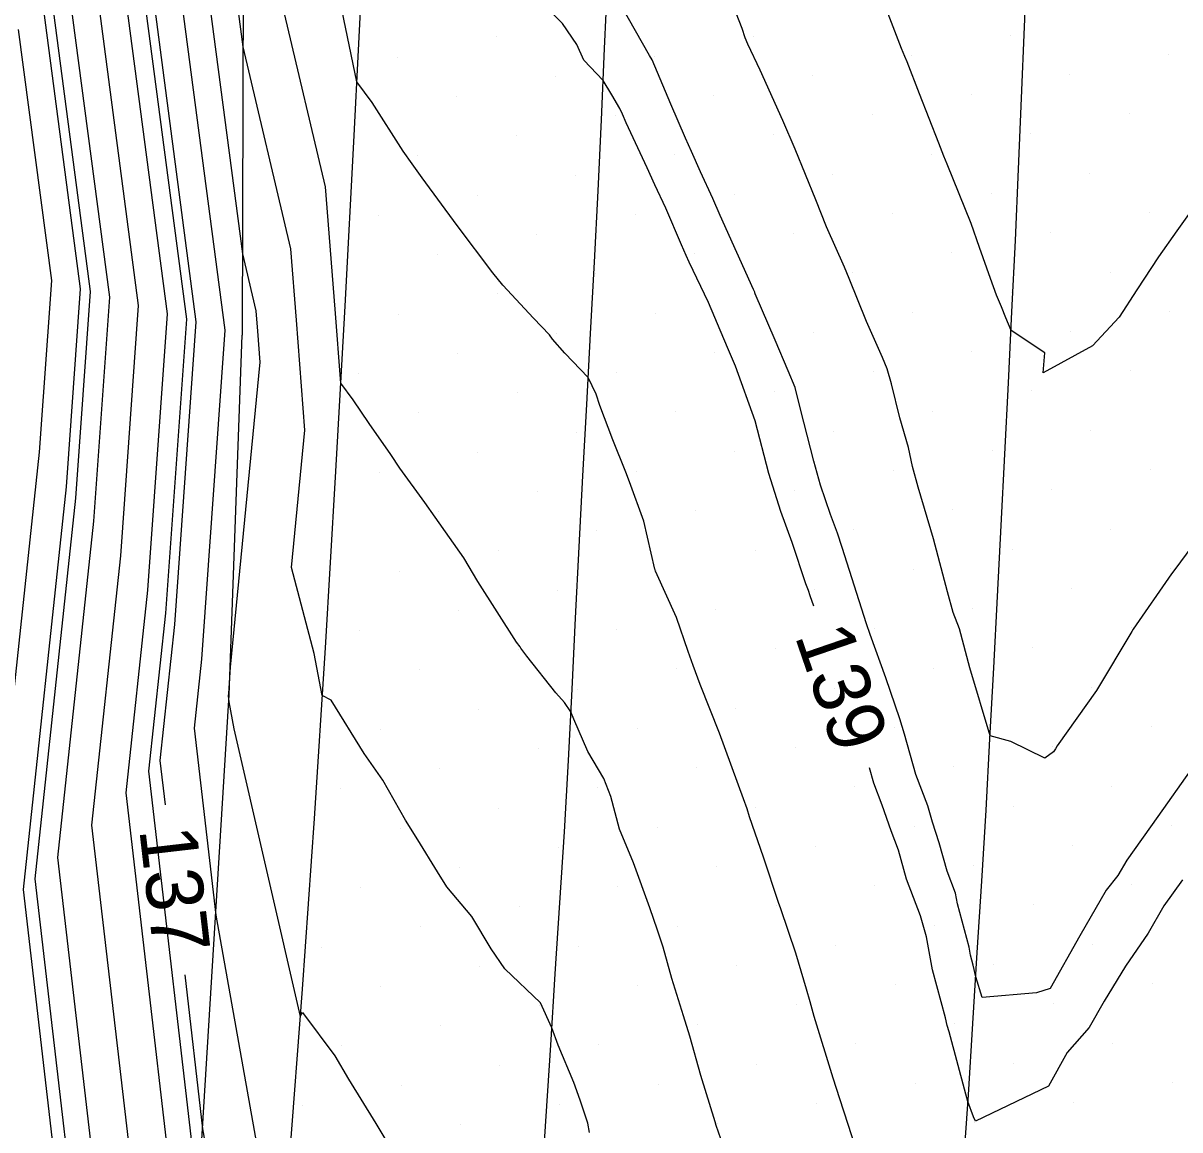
# Model space of a CAD drawing. Extents: x 2354170 to 2357230, y 866100 to 868290.
# Drawn here: x 2355317.68 to 2355358.24, y 866723.76 to 866762.57 of the extents above; entities that cross this region are included whole.
import ezdxf

# ---------------------------------------------------------------- set-up
doc = ezdxf.new("R2010")
doc.units = 0
for name, color, linetype in [('Default', 7, 'Continuous'), ('DTM Contours Minor', 7, 'Continuous'), ('Exist DTM Breakline', 7, 'Continuous'), ('Exist DTM Scan Elevation Point', 7, 'Continuous'), ('Exist Roads EOP', 7, 'Continuous'), ('PH Exist DTM Breakline', 7, 'Continuous')]:
    doc.layers.add(name, color=color, linetype=linetype)

msp = doc.modelspace()

# ---------------------------------------------------------------- linework, layer by layer
at = {"layer": 'Default'}
for points in [[(2355319.839, 866834.891), (2355319.852, 866834.326), (2355319.913, 866832.709), (2355319.915, 866832.669), (2355320.627, 866818.532), (2355321.726, 866802.686), (2355321.904, 866800.122), (2355321.563, 866791.1), (2355321.517, 866773.337), (2355321.694, 866767.616), (2355323.737, 866752.092), (2355322.982, 866741.477), (2355322.473, 866736.715), (2355322.653, 866735.162)], [(2355319.531, 866703.142), (2355319.421, 866706.742), (2355319.627, 866715.191), (2355319.642, 866715.296), (2355317.686, 866732.184), (2355319.197, 866746.316), (2355319.69, 866753.255), (2355318.354, 866763.403), (2355318.019, 866774.259), (2355318.049, 866785.607), (2355318.635, 866801.132), (2355318.526, 866802.706), (2355318.518, 866802.818)], [(2355319.453, 866800.879), (2355318.927, 866786.98), (2355318.894, 866774.029), (2355319.189, 866764.456), (2355320.702, 866752.964), (2355320.143, 866745.106), (2355318.882, 866733.317), (2355321.17, 866713.572)], [(2355320.27, 866800.627), (2355319.806, 866788.354), (2355319.768, 866773.798), (2355320.024, 866765.509), (2355321.713, 866752.673), (2355321.089, 866743.896), (2355320.079, 866734.449), (2355322.698, 866711.847)], [(2355321.087, 866800.374), (2355320.685, 866789.727), (2355320.642, 866773.568), (2355320.859, 866766.563), (2355322.725, 866752.382), (2355322.036, 866742.687), (2355321.276, 866735.582), (2355323.508, 866716.313)], [(2355323.321, 866793.847), (2355323.266, 866772.876), (2355323.363, 866769.722), (2355325.369, 866754.479), (2355325.841, 866752.48), (2355325.898, 866751.775), (2355325.98, 866750.685), (2355324.941, 866739.991), (2355324.875, 866739.057), (2355324.866, 866738.98), (2355324.891, 866738.771), (2355325.06, 866737.82), (2355327.395, 866727.737), (2355327.467, 866727.872), (2355328.608, 866726.353), (2355329.081, 866725.537), (2355330.039, 866723.985), (2355331.124, 866722.2)], [(2355322.442, 866792.473), (2355322.391, 866773.107), (2355322.528, 866768.669), (2355324.748, 866751.801), (2355323.928, 866740.267), (2355323.67, 866737.848), (2355324.43, 866731.285), (2355326.327, 866720.655)], [(2355337.534, 866723.663), (2355337.473, 866723.995), (2355337.211, 866724.803), (2355336.985, 866725.422), (2355336.443, 866726.732), (2355336.216, 866727.34), (2355335.821, 866728.214), (2355334.565, 866729.408), (2355334.091, 866730.11), (2355333.406, 866731.245), (2355332.53, 866732.28), (2355332.208, 866732.805), (2355331.515, 866733.932), (2355331.083, 866734.624), (2355330.285, 866736.021), (2355329.634, 866736.964), (2355328.475, 866738.823), (2355328.167, 866738.988), (2355327.88, 866740.468), (2355327.084, 866743.476), (2355327.552, 866748.295), (2355327.26, 866752.159), (2355327.058, 866754.657), (2355325.388, 866761.737), (2355324.198, 866770.776)], [(2355342.545, 866722.282), (2355341.98, 866723.91), (2355341.938, 866724.038), (2355341.438, 866725.664), (2355341.059, 866727.049), (2355340.838, 866727.764), (2355340.418, 866729.065), (2355340.124, 866730.165), (2355339.919, 866730.767), (2355339.651, 866731.547), (2355339.084, 866733.124), (2355338.591, 866734.309), (2355338.285, 866735.449), (2355338.041, 866736.079), (2355337.48, 866737.031), (2355336.985, 866738.167), (2355336.884, 866738.415), (2355336.66, 866738.745), (2355336.361, 866739.089), (2355335.337, 866740.374), (2355335.131, 866740.65), (2355335.104, 866740.702), (2355334.979, 866740.868), (2355333.625, 866742.996), (2355333.135, 866743.818), (2355332.119, 866745.251), (2355331.757, 866745.763), (2355330.888, 866746.968), (2355330.571, 866747.443), (2355329.811, 866748.527), (2355329.244, 866749.357), (2355328.818, 866749.948), (2355328.621, 866752.543), (2355328.275, 866756.834), (2355325.406, 866768.995)], [(2355347.063, 866722.53), (2355346.609, 866723.946), (2355346.312, 866724.853), (2355346.077, 866725.571), (2355345.41, 866727.737), (2355345.272, 866728.249), (2355345.143, 866728.69), (2355344.772, 866729.951), (2355344.243, 866731.506), (2355344.163, 866731.739), (2355343.637, 866733.328), (2355343.151, 866734.741), (2355343.062, 866735.015), (2355342.933, 866735.371), (2355342.096, 866737.677), (2355341.412, 866739.375), (2355341.174, 866740.043), (2355340.993, 866740.541), (2355340.591, 866741.728), (2355339.854, 866743.35), (2355339.836, 866743.4), (2355339.831, 866743.418), (2355339.44, 866745.102), (2355338.935, 866746.491), (2355338.812, 866746.822), (2355338.359, 866747.953), (2355337.893, 866749.158), (2355337.774, 866749.56), (2355337.493, 866750.15), (2355336.675, 866751.003), (2355336.243, 866751.485), (2355336.135, 866751.645), (2355335.572, 866752.231), (2355334.497, 866753.377), (2355334.147, 866753.813), (2355332.89, 866755.478), (2355331.665, 866757.144), (2355331.32, 866757.636), (2355330.997, 866758.082), (2355329.919, 866759.787), (2355329.376, 866760.508), (2355327.865, 866767.792)], [(2355358.831, 866756.267), (2355358.133, 866755.29), (2355357.484, 866754.381), (2355356.727, 866753.224), (2355356.111, 866752.263), (2355355.177, 866751.251), (2355353.447, 866750.303), (2355353.505, 866751.011), (2355352.318, 866751.789), (2355352.134, 866752.235), (2355351.982, 866752.621), (2355351.812, 866753.034), (2355351.595, 866753.621), (2355351.213, 866754.705), (2355350.922, 866755.549), (2355350.078, 866757.622), (2355349.959, 866757.907), (2355349.785, 866758.361), (2355349.104, 866760.097), (2355348.673, 866761.211), (2355348.589, 866761.397), (2355348.472, 866761.682), (2355347.565, 866764.066)], [(2355345.405, 866742.125), (2355345.278, 866742.487), (2355345.212, 866742.669), (2355345.124, 866742.914), (2355344.646, 866744.358), (2355344.24, 866745.448), (2355343.822, 866746.773), (2355343.345, 866748.627), (2355342.651, 866750.546), (2355342.408, 866751.118), (2355342.246, 866751.496), (2355341.709, 866752.78), (2355341.032, 866754.192), (2355340.929, 866754.425), (2355340.759, 866754.795), (2355340.212, 866756.083), (2355339.827, 866756.902), (2355339.561, 866757.497), (2355338.821, 866759.074), (2355338.688, 866759.381), (2355338.603, 866759.583), (2355338.321, 866760.053), (2355338.014, 866760.562), (2355337.34, 866761.269), (2355337.088, 866761.824), (2355336.586, 866762.561), (2355335.385, 866763.78)], [(2355359.36, 866745.169), (2355358.03, 866743.368), (2355357.946, 866743.255), (2355356.601, 866741.316), (2355356.552, 866741.242), (2355355.316, 866739.169), (2355353.93, 866737.228), (2355353.872, 866737.126), (2355353.805, 866737.013), (2355353.506, 866736.8), (2355352.31, 866737.379), (2355351.582, 866737.581), (2355350.87, 866739.962), (2355350.51, 866741.333), (2355350.29, 866741.899), (2355350.094, 866742.624), (2355349.595, 866744.481), (2355349.066, 866746.301), (2355348.86, 866747.02), (2355348.717, 866747.684), (2355348.414, 866748.734), (2355348.131, 866749.918), (2355347.97, 866750.447), (2355347.81, 866750.845), (2355347.247, 866752.104), (2355346.644, 866753.613), (2355346.473, 866754.012), (2355345.852, 866755.428), (2355345.474, 866756.375), (2355344.75, 866758.149), (2355344.313, 866759.152), (2355343.525, 866760.917), (2355343.094, 866761.84), (2355342.995, 866762.062), (2355342.884, 866762.382), (2355342.359, 866763.737)], [(2355316.236, 866663.8), (2355317.798, 866685.403), (2355318.24, 866689.266), (2355318.255, 866689.894), (2355317.798, 866704.792), (2355318.093, 866716.87), (2355318.114, 866717.02), (2355316.489, 866731.051), (2355318.25, 866747.525), (2355318.678, 866753.545), (2355317.519, 866762.35)], [(2355358.327, 866732.527), (2355357.677, 866731.611), (2355357.127, 866730.663), (2355356.336, 866729.501), (2355355.586, 866728.269), (2355355.052, 866727.353), (2355354.286, 866726.477), (2355353.631, 866725.295), (2355351.073, 866724.061), (2355350.996, 866724.214), (2355350.806, 866724.756), (2355350.731, 866725.013), (2355350.153, 866727.201), (2355350.079, 866727.424), (2355350.016, 866727.687), (2355349.563, 866729.37), (2355349.358, 866730.53), (2355349.138, 866731.266), (2355348.657, 866732.547), (2355348.367, 866733.563), (2355348.117, 866734.241), (2355347.797, 866735.151), (2355347.505, 866735.92), (2355347.353, 866736.45)], [(2355323.343, 866729.202), (2355323.969, 866723.799), (2355325.156, 866717.147)]]:
    msp.add_lwpolyline(points, dxfattribs=at)
at = {"layer": 'DTM Contours Minor'}
for points in [[(2355314.895, 866894.262), (2355315.108, 866889.287), (2355315.119, 866889.115), (2355315.275, 866880.887), (2355316.318, 866861.986), (2355316.331, 866861.214), (2355316.625, 866853.034), (2355317.045, 866833.773), (2355317.084, 866832.738), (2355317.087, 866832.683), (2355318.083, 866812.944), (2355318.793, 866802.704), (2355318.908, 866801.047), (2355318.342, 866786.065), (2355318.311, 866774.182), (2355318.633, 866763.754), (2355320.027, 866753.158), (2355319.512, 866745.912), (2355318.085, 866732.561), (2355320.151, 866714.721), (2355320.138, 866714.631), (2355319.962, 866707.392), (2355320.351, 866694.691)], [(2355321.231, 866773.218), (2355321.415, 866767.265), (2355323.399, 866752.188), (2355322.667, 866741.88), (2355322.074, 866736.337), (2355323.816, 866721.304)], [(2355337.534, 866723.663), (2355337.473, 866723.995), (2355337.211, 866724.803), (2355336.985, 866725.422), (2355336.443, 866726.732), (2355336.216, 866727.34), (2355335.821, 866728.214), (2355334.565, 866729.408), (2355334.091, 866730.11), (2355333.406, 866731.245), (2355332.53, 866732.28), (2355332.208, 866732.805), (2355331.515, 866733.932), (2355331.083, 866734.624), (2355330.285, 866736.021), (2355329.634, 866736.964), (2355328.475, 866738.823), (2355328.167, 866738.988), (2355327.88, 866740.468), (2355327.084, 866743.476), (2355327.552, 866748.295), (2355327.26, 866752.159), (2355327.058, 866754.657), (2355325.388, 866761.737), (2355324.198, 866770.776)], [(2355358.627, 866736.381), (2355357.469, 866734.747), (2355356.382, 866733.217), (2355356.058, 866732.682), (2355355.657, 866732.168), (2355354.735, 866730.56), (2355353.69, 866728.72), (2355353.215, 866728.569), (2355351.304, 866728.406), (2355351.08, 866729.129), (2355350.991, 866729.537), (2355350.895, 866729.891), (2355350.847, 866730.166), (2355350.439, 866731.692), (2355350.37, 866732.059), (2355350.078, 866732.836), (2355349.795, 866733.829), (2355349.565, 866734.55), (2355349.4, 866735.124), (2355348.983, 866736.221), (2355348.579, 866737.631), (2355348.42, 866738.174), (2355347.924, 866739.613), (2355347.382, 866741.136), (2355347.253, 866741.506), (2355346.401, 866744.184), (2355346.236, 866744.682), (2355345.991, 866745.338), (2355345.638, 866746.364), (2355345.405, 866747.209), (2355344.935, 866749.034), (2355344.749, 866749.791), (2355344.505, 866750.38), (2355344.05, 866751.453), (2355343.351, 866753.08), (2355343.328, 866753.133), (2355343.287, 866753.226), (2355342.114, 866755.829), (2355341.864, 866756.42), (2355341.425, 866757.352), (2355341.111, 866758.071), (2355340.905, 866758.532), (2355340.387, 866759.727), (2355339.731, 866761.287), (2355339.638, 866761.441), (2355338.172, 866764.043)]]:
    msp.add_lwpolyline(points, dxfattribs=at)
at = {"layer": 'Exist DTM Breakline'}
for points in [[(2355350.646, 866722.5), (2355350.822, 866724.994), (2355350.978, 866727.489), (2355351.133, 866729.984), (2355351.288, 866732.479), (2355351.442, 866734.975), (2355351.576, 866737.471), (2355351.71, 866739.967), (2355351.843, 866742.464), (2355351.976, 866744.96), (2355352.101, 866747.457), (2355352.226, 866749.954), (2355352.351, 866752.451), (2355352.474, 866754.948), (2355352.579, 866757.446), (2355352.685, 866759.943), (2355352.791, 866762.441), (2355352.895, 866764.939)], [(2355335.853, 866721.742), (2355336.016, 866724.236), (2355336.177, 866726.731), (2355336.337, 866729.226), (2355336.497, 866731.721), (2355336.657, 866734.216), (2355336.799, 866736.712), (2355336.924, 866739.209), (2355337.049, 866741.706), (2355337.173, 866744.202), (2355337.304, 866746.699), (2355337.44, 866749.195), (2355337.577, 866751.692), (2355337.714, 866754.188), (2355337.839, 866756.685), (2355337.952, 866759.182), (2355338.065, 866761.68), (2355338.178, 866764.177)]]:
    msp.add_lwpolyline(points, dxfattribs=at)
at = {"layer": 'Exist DTM Scan Elevation Point'}
for p, q in [((2355334.266, 866762.089), (2355334.266, 866762.089)), ((2355343.279, 866762.12), (2355343.279, 866762.12)), ((2355352.293, 866762.152), (2355352.293, 866762.152)), ((2355330.801, 866761.383), (2355330.801, 866761.383)), ((2355339.815, 866761.415), (2355339.815, 866761.415)), ((2355348.829, 866761.446), (2355348.829, 866761.446)), ((2355357.843, 866761.478), (2355357.843, 866761.478)), ((2355336.351, 866760.709), (2355336.351, 866760.709)), ((2355345.364, 866760.741), (2355345.364, 866760.741)), ((2355354.378, 866760.773), (2355354.378, 866760.773)), ((2355332.886, 866760.004), (2355332.886, 866760.004)), ((2355341.9, 866760.035), (2355341.9, 866760.035)), ((2355350.914, 866760.067), (2355350.914, 866760.067)), ((2355338.436, 866759.33), (2355338.436, 866759.33)), ((2355347.449, 866759.361), (2355347.449, 866759.361)), ((2355356.463, 866759.393), (2355356.463, 866759.393)), ((2355343.985, 866758.656), (2355343.985, 866758.656)), ((2355352.999, 866758.688), (2355352.999, 866758.688)), ((2355334.971, 866758.624), (2355334.971, 866758.624)), ((2355331.507, 866757.919), (2355331.507, 866757.919)), ((2355340.521, 866757.95), (2355340.521, 866757.95)), ((2355349.534, 866757.982), (2355349.534, 866757.982)), ((2355337.056, 866757.245), (2355337.056, 866757.245)), ((2355346.07, 866757.276), (2355346.07, 866757.276)), ((2355355.084, 866757.308), (2355355.084, 866757.308)), ((2355333.592, 866756.539), (2355333.592, 866756.539)), ((2355342.606, 866756.571), (2355342.606, 866756.571)), ((2355351.619, 866756.603), (2355351.619, 866756.603)), ((2355330.127, 866755.834), (2355330.127, 866755.834)), ((2355339.141, 866755.865), (2355339.141, 866755.865)), ((2355348.155, 866755.897), (2355348.155, 866755.897)), ((2355357.169, 866755.929), (2355357.169, 866755.929)), ((2355335.677, 866755.16), (2355335.677, 866755.16)), ((2355344.69, 866755.191), (2355344.69, 866755.191)), ((2355353.704, 866755.223), (2355353.704, 866755.223)), ((2355332.212, 866754.454), (2355332.212, 866754.454)), ((2355341.226, 866754.486), (2355341.226, 866754.486)), ((2355350.24, 866754.518), (2355350.24, 866754.518)), ((2355346.775, 866753.812), (2355346.775, 866753.812)), ((2355355.789, 866753.844), (2355355.789, 866753.844)), ((2355337.762, 866753.78), (2355337.762, 866753.78)), ((2355334.297, 866753.075), (2355334.297, 866753.075)), ((2355343.311, 866753.106), (2355343.311, 866753.106)), ((2355352.325, 866753.138), (2355352.325, 866753.138)), ((2355330.833, 866752.369), (2355330.833, 866752.369)), ((2355339.847, 866752.401), (2355339.847, 866752.401)), ((2355348.86, 866752.433), (2355348.86, 866752.433)), ((2355357.874, 866752.464), (2355357.874, 866752.464)), ((2355336.382, 866751.695), (2355336.382, 866751.695)), ((2355345.396, 866751.727), (2355345.396, 866751.727)), ((2355354.41, 866751.759), (2355354.41, 866751.759)), ((2355332.918, 866750.99), (2355332.918, 866750.99)), ((2355341.932, 866751.021), (2355341.932, 866751.021)), ((2355350.945, 866751.053), (2355350.945, 866751.053)), ((2355329.453, 866750.284), (2355329.453, 866750.284)), ((2355338.467, 866750.316), (2355338.467, 866750.316)), ((2355347.481, 866750.348), (2355347.481, 866750.348)), ((2355356.495, 866750.379), (2355356.495, 866750.379)), ((2355335.003, 866749.61), (2355335.003, 866749.61)), ((2355344.017, 866749.642), (2355344.017, 866749.642)), ((2355353.03, 866749.674), (2355353.03, 866749.674)), ((2355340.552, 866748.936), (2355340.552, 866748.936)), ((2355349.566, 866748.968), (2355349.566, 866748.968)), ((2355331.538, 866748.905), (2355331.538, 866748.905)), ((2355337.088, 866748.231), (2355337.088, 866748.231)), ((2355346.102, 866748.263), (2355346.102, 866748.263)), ((2355355.115, 866748.294), (2355355.115, 866748.294)), ((2355333.623, 866747.525), (2355333.623, 866747.525)), ((2355342.637, 866747.557), (2355342.637, 866747.557)), ((2355351.651, 866747.589), (2355351.651, 866747.589)), ((2355357.2, 866746.915), (2355357.2, 866746.915)), ((2355330.159, 866746.82), (2355330.159, 866746.82)), ((2355339.173, 866746.851), (2355339.173, 866746.851)), ((2355348.187, 866746.883), (2355348.187, 866746.883)), ((2355335.708, 866746.146), (2355335.708, 866746.146)), ((2355344.722, 866746.178), (2355344.722, 866746.178)), ((2355353.736, 866746.209), (2355353.736, 866746.209)), ((2355332.244, 866745.44), (2355332.244, 866745.44)), ((2355341.258, 866745.472), (2355341.258, 866745.472)), ((2355350.272, 866745.504), (2355350.272, 866745.504)), ((2355337.793, 866744.766), (2355337.793, 866744.766)), ((2355346.807, 866744.798), (2355346.807, 866744.798)), ((2355355.821, 866744.83), (2355355.821, 866744.83)), ((2355334.329, 866744.061), (2355334.329, 866744.061)), ((2355343.343, 866744.093), (2355343.343, 866744.093)), ((2355352.357, 866744.124), (2355352.357, 866744.124)), ((2355330.865, 866743.355), (2355330.865, 866743.355)), ((2355339.878, 866743.387), (2355339.878, 866743.387)), ((2355348.892, 866743.419), (2355348.892, 866743.419)), ((2355357.906, 866743.45), (2355357.906, 866743.45)), ((2355336.414, 866742.682), (2355336.414, 866742.682)), ((2355345.428, 866742.713), (2355345.428, 866742.713)), ((2355354.442, 866742.745), (2355354.442, 866742.745)), ((2355350.977, 866742.039), (2355350.977, 866742.039)), ((2355332.949, 866741.976), (2355332.949, 866741.976)), ((2355341.963, 866742.008), (2355341.963, 866742.008)), ((2355329.485, 866741.27), (2355329.485, 866741.27)), ((2355338.499, 866741.302), (2355338.499, 866741.302)), ((2355347.513, 866741.334), (2355347.513, 866741.334)), ((2355356.527, 866741.365), (2355356.527, 866741.365)), ((2355335.034, 866740.597), (2355335.034, 866740.597)), ((2355344.048, 866740.628), (2355344.048, 866740.628)), ((2355353.062, 866740.66), (2355353.062, 866740.66)), ((2355331.57, 866739.891), (2355331.57, 866739.891)), ((2355340.584, 866739.923), (2355340.584, 866739.923)), ((2355349.598, 866739.954), (2355349.598, 866739.954)), ((2355337.119, 866739.217), (2355337.119, 866739.217)), ((2355346.133, 866739.249), (2355346.133, 866739.249)), ((2355355.147, 866739.28), (2355355.147, 866739.28)), ((2355333.655, 866738.512), (2355333.655, 866738.512)), ((2355342.669, 866738.543), (2355342.669, 866738.543)), ((2355330.191, 866737.806), (2355330.191, 866737.806)), ((2355339.204, 866737.838), (2355339.204, 866737.838)), ((2355348.218, 866737.869), (2355348.218, 866737.869)), ((2355357.232, 866737.901), (2355357.232, 866737.901)), ((2355344.754, 866737.164), (2355344.754, 866737.164)), ((2355353.768, 866737.195), (2355353.768, 866737.195)), ((2355335.74, 866737.132), (2355335.74, 866737.132)), ((2355332.276, 866736.427), (2355332.276, 866736.427)), ((2355341.289, 866736.458), (2355341.289, 866736.458)), ((2355350.303, 866736.49), (2355350.303, 866736.49)), ((2355328.811, 866735.721), (2355328.811, 866735.721)), ((2355337.825, 866735.753), (2355337.825, 866735.753)), ((2355346.839, 866735.784), (2355346.839, 866735.784)), ((2355355.853, 866735.816), (2355355.853, 866735.816)), ((2355334.361, 866735.047), (2355334.361, 866735.047)), ((2355343.374, 866735.079), (2355343.374, 866735.079)), ((2355352.388, 866735.11), (2355352.388, 866735.11)), ((2355330.896, 866734.342), (2355330.896, 866734.342)), ((2355339.91, 866734.373), (2355339.91, 866734.373)), ((2355348.924, 866734.405), (2355348.924, 866734.405)), ((2355357.938, 866734.437), (2355357.938, 866734.437)), ((2355336.446, 866733.668), (2355336.446, 866733.668)), ((2355345.459, 866733.699), (2355345.459, 866733.699)), ((2355354.473, 866733.731), (2355354.473, 866733.731)), ((2355332.981, 866732.962), (2355332.981, 866732.962)), ((2355341.995, 866732.994), (2355341.995, 866732.994)), ((2355351.009, 866733.025), (2355351.009, 866733.025)), ((2355347.544, 866732.32), (2355347.544, 866732.32)), ((2355356.558, 866732.352), (2355356.558, 866732.352)), ((2355329.517, 866732.257), (2355329.517, 866732.257)), ((2355338.531, 866732.288), (2355338.531, 866732.288)), ((2355335.066, 866731.583), (2355335.066, 866731.583)), ((2355344.08, 866731.614), (2355344.08, 866731.614)), ((2355353.094, 866731.646), (2355353.094, 866731.646)), ((2355331.602, 866730.877), (2355331.602, 866730.877)), ((2355340.616, 866730.909), (2355340.616, 866730.909)), ((2355349.629, 866730.94), (2355349.629, 866730.94)), ((2355355.179, 866730.267), (2355355.179, 866730.267)), ((2355328.137, 866730.172), (2355328.137, 866730.172)), ((2355337.151, 866730.203), (2355337.151, 866730.203)), ((2355346.165, 866730.235), (2355346.165, 866730.235)), ((2355333.687, 866729.498), (2355333.687, 866729.498)), ((2355342.701, 866729.529), (2355342.701, 866729.529)), ((2355351.714, 866729.561), (2355351.714, 866729.561)), ((2355330.222, 866728.792), (2355330.222, 866728.792)), ((2355339.236, 866728.824), (2355339.236, 866728.824)), ((2355348.25, 866728.856), (2355348.25, 866728.856)), ((2355357.264, 866728.887), (2355357.264, 866728.887)), ((2355335.772, 866728.118), (2355335.772, 866728.118)), ((2355344.786, 866728.15), (2355344.786, 866728.15)), ((2355353.799, 866728.182), (2355353.799, 866728.182)), ((2355341.321, 866727.444), (2355341.321, 866727.444)), ((2355350.335, 866727.476), (2355350.335, 866727.476)), ((2355332.307, 866727.413), (2355332.307, 866727.413)), ((2355328.843, 866726.707), (2355328.843, 866726.707)), ((2355337.857, 866726.739), (2355337.857, 866726.739)), ((2355346.871, 866726.771), (2355346.871, 866726.771)), ((2355355.884, 866726.802), (2355355.884, 866726.802)), ((2355334.392, 866726.033), (2355334.392, 866726.033)), ((2355343.406, 866726.065), (2355343.406, 866726.065)), ((2355352.42, 866726.097), (2355352.42, 866726.097)), ((2355357.969, 866725.423), (2355357.969, 866725.423)), ((2355330.928, 866725.328), (2355330.928, 866725.328)), ((2355339.942, 866725.359), (2355339.942, 866725.359)), ((2355348.956, 866725.391), (2355348.956, 866725.391)), ((2355327.463, 866724.622), (2355327.463, 866724.622)), ((2355336.477, 866724.654), (2355336.477, 866724.654)), ((2355345.491, 866724.686), (2355345.491, 866724.686)), ((2355354.505, 866724.717), (2355354.505, 866724.717)), ((2355333.013, 866723.948), (2355333.013, 866723.948)), ((2355342.027, 866723.98), (2355342.027, 866723.98)), ((2355351.04, 866724.012), (2355351.04, 866724.012))]:
    msp.add_line(p, q, dxfattribs=at)
at = {"layer": 'Exist Roads EOP'}
msp.add_lwpolyline([(2355327.012, 866722.706), (2355327.468, 866728.688), (2355327.888, 866734.674), (2355328.276, 866740.661), (2355328.634, 866746.65), (2355328.968, 866752.641), (2355329.281, 866758.633), (2355329.583, 866764.625), (2355329.879, 866770.618), (2355330.14, 866776.612), (2355330.307, 866782.61), (2355330.344, 866788.61), (2355330.303, 866794.61)], dxfattribs=at)
at = {"layer": 'PH Exist DTM Breakline'}
for points in [[(2355330.739, 867042.516), (2355330.409, 867021.456), (2355330.077, 866992.331), (2355329.715, 866959.271), (2355329.332, 866929.644), (2355329.051, 866898.962), (2355328.035, 866865.741), (2355327.05, 866832.635), (2355326.439, 866798.721), (2355325.414, 866772.31), (2355325.362, 866751.624)], [(2355207.55, 866297.674), (2355225.072, 866335.019), (2355245.676, 866379.995), (2355260.219, 866424.767), (2355273.655, 866466.636), (2355281.785, 866490.339), (2355287.686, 866512.788), (2355295.16, 866540.197), (2355297.267, 866553.045), (2355302.012, 866582.828), (2355309.884, 866621.381), (2355316.964, 866662.644), (2355320.622, 866688.452), (2355323.199, 866711.282), (2355324.906, 866739.018), (2355325.362, 866751.624)]]:
    msp.add_lwpolyline(points, dxfattribs=at)

# ---------------------------------------------------------------- texts
at = {"layer": 'Default'}
for s, rotation, p in [('139', 288.9439, (2355344.721, 866741.091)), ('137', 276.6082, (2355321.746, 866734.296))]:
    msp.add_text(s, height=2, rotation=rotation, dxfattribs=at).set_placement(p)

doc.saveas('drawing.dxf')
